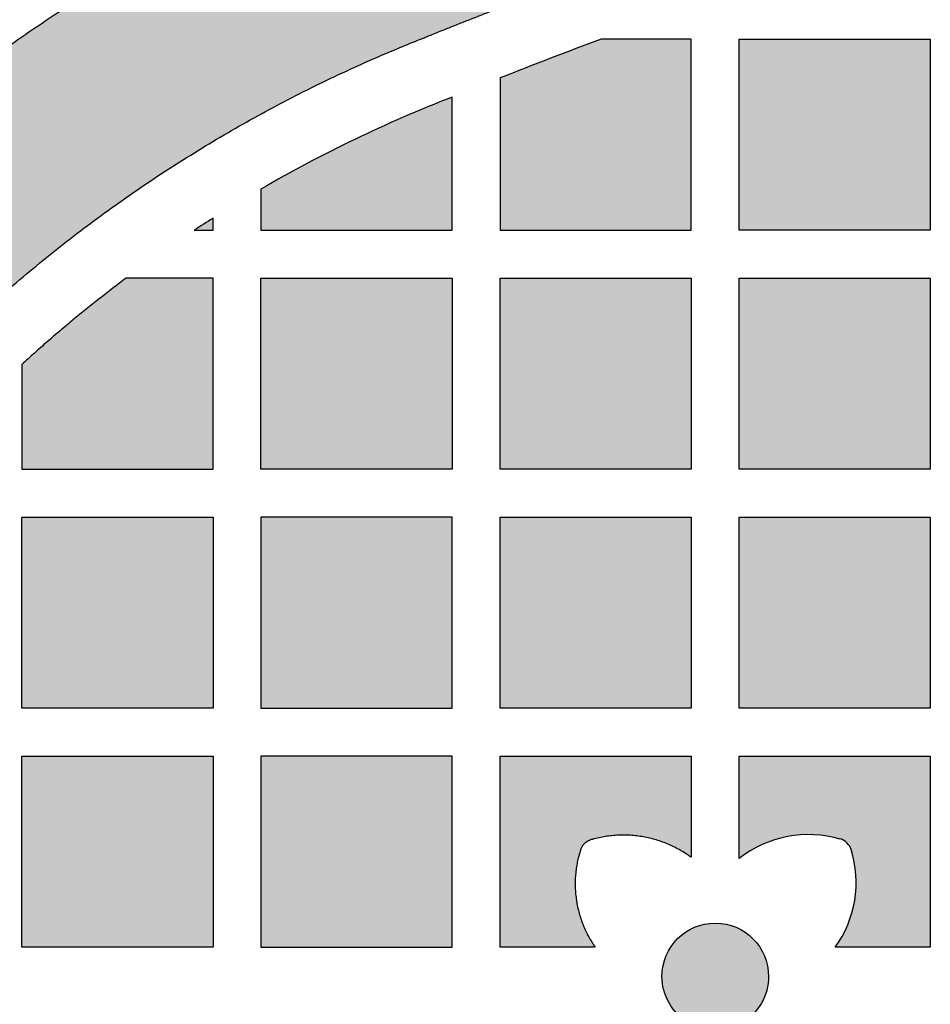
# Model space of a CAD drawing. Header units: millimetres. Extents: x -3873 to -97, y 912 to 4165.
# Tile 431 of 656: x -1848 to -1791, y 2907 to 2968. Entities that reach past the tile are written whole.
import ezdxf

# ---------------------------------------------------------------- set-up
doc = ezdxf.new("R2010")
doc.units = ezdxf.units.MM
doc.layers.add('pattern', color=7, linetype='Continuous', true_color=0x000000)

msp = doc.modelspace()

# ---------------------------------------------------------------- hatches: boundary and pattern name
at = {"layer": 'pattern'}
for points in [[(-1811.438, 2971.708), (-1828.127, 2978.1), (-1830.382, 2977.155), (-1832.618, 2976.154), (-1834.833, 2975.098), (-1837.026, 2973.988), (-1839.193, 2972.825), (-1841.334, 2971.608), (-1843.446, 2970.34), (-1845.528, 2969.021), (-1847.578, 2967.652), (-1849.593, 2966.235), (-1851.573, 2964.771), (-1853.515, 2963.261), (-1855.418, 2961.706), (-1857.281, 2960.109), (-1859.102, 2958.47), (-1860.879, 2956.792), (-1862.015, 2955.67), (-1863.13, 2954.523), (-1864.222, 2953.353), (-1865.291, 2952.158), (-1866.336, 2950.941), (-1867.356, 2949.702), (-1868.351, 2948.441), (-1869.32, 2947.16), (-1870.262, 2945.859), (-1871.176, 2944.539), (-1872.063, 2943.201), (-1872.922, 2941.846), (-1873.751, 2940.475), (-1874.551, 2939.088), (-1875.322, 2937.687), (-1876.062, 2936.272), (-1876.844, 2934.681), (-1877.581, 2933.061), (-1878.273, 2931.413), (-1878.917, 2929.74), (-1879.512, 2928.043), (-1880.059, 2926.324), (-1880.555, 2924.586), (-1880.999, 2922.831), (-1881.393, 2921.061), (-1881.734, 2919.278), (-1882.023, 2917.485), (-1882.259, 2915.685), (-1882.442, 2913.879), (-1882.572, 2912.071), (-1882.65, 2910.262), (-1882.676, 2908.454), (-1882.652, 2906.647), (-1882.575, 2904.838), (-1882.446, 2903.029), (-1882.265, 2901.223), (-1882.03, 2899.423), (-1881.743, 2897.63), (-1881.404, 2895.847), (-1881.012, 2894.077), (-1880.569, 2892.321), (-1880.074, 2890.582), (-1879.529, 2888.863), (-1878.935, 2887.165), (-1878.293, 2885.491), (-1877.603, 2883.843), (-1876.867, 2882.222), (-1876.086, 2880.631), (-1875.347, 2879.216), (-1874.578, 2877.814), (-1873.779, 2876.426), (-1872.951, 2875.054), (-1872.094, 2873.698), (-1871.208, 2872.359), (-1870.294, 2871.039), (-1869.354, 2869.737), (-1868.386, 2868.455), (-1867.392, 2867.193), (-1866.373, 2865.953), (-1865.329, 2864.735), (-1864.261, 2863.54), (-1863.17, 2862.368), (-1862.057, 2861.221), (-1860.921, 2860.098), (-1859.145, 2858.418), (-1857.326, 2856.778), (-1855.464, 2855.179), (-1853.563, 2853.623), (-1851.622, 2852.111), (-1849.643, 2850.645), (-1847.629, 2849.226), (-1845.581, 2847.855), (-1843.5, 2846.534), (-1841.389, 2845.264), (-1839.249, 2844.046), (-1837.083, 2842.88), (-1834.891, 2841.769), (-1832.677, 2840.711), (-1830.442, 2839.708), (-1828.188, 2838.762), (-1811.493, 2845.139), (-1823.672, 2849.879), (-1825.662, 2850.715), (-1827.635, 2851.601), (-1829.59, 2852.534), (-1831.525, 2853.516), (-1833.438, 2854.545), (-1835.327, 2855.621), (-1837.191, 2856.742), (-1839.028, 2857.908), (-1840.837, 2859.118), (-1842.615, 2860.371), (-1844.362, 2861.665), (-1846.075, 2863), (-1847.754, 2864.374), (-1849.398, 2865.786), (-1851.004, 2867.234), (-1852.572, 2868.717), (-1853.532, 2869.666), (-1854.473, 2870.636), (-1855.396, 2871.627), (-1856.299, 2872.637), (-1857.181, 2873.667), (-1858.043, 2874.716), (-1858.883, 2875.782), (-1859.701, 2876.866), (-1860.496, 2877.967), (-1861.269, 2879.083), (-1862.017, 2880.215), (-1862.742, 2881.361), (-1863.442, 2882.521), (-1864.118, 2883.694), (-1864.768, 2884.88), (-1865.393, 2886.076), (-1866.019, 2887.352), (-1866.609, 2888.652), (-1867.162, 2889.975), (-1867.677, 2891.318), (-1868.153, 2892.682), (-1868.59, 2894.063), (-1868.986, 2895.46), (-1869.341, 2896.872), (-1869.655, 2898.295), (-1869.928, 2899.73), (-1870.158, 2901.173), (-1870.346, 2902.622), (-1870.492, 2904.077), (-1870.595, 2905.534), (-1870.657, 2906.992), (-1870.676, 2908.449), (-1870.655, 2909.906), (-1870.593, 2911.364), (-1870.488, 2912.821), (-1870.341, 2914.276), (-1870.152, 2915.725), (-1869.92, 2917.168), (-1869.647, 2918.602), (-1869.331, 2920.025), (-1868.975, 2921.437), (-1868.577, 2922.833), (-1868.139, 2924.214), (-1867.662, 2925.577), (-1867.145, 2926.921), (-1866.591, 2928.243), (-1866, 2929.542), (-1865.373, 2930.817), (-1864.748, 2932.013), (-1864.096, 2933.198), (-1863.42, 2934.37), (-1862.718, 2935.53), (-1861.993, 2936.676), (-1861.243, 2937.807), (-1860.47, 2938.923), (-1859.673, 2940.022), (-1858.854, 2941.106), (-1858.013, 2942.171), (-1857.151, 2943.219), (-1856.268, 2944.248), (-1855.364, 2945.258), (-1854.44, 2946.248), (-1853.498, 2947.217), (-1852.537, 2948.165), (-1850.968, 2949.647), (-1849.36, 2951.094), (-1847.716, 2952.504), (-1846.036, 2953.877), (-1844.321, 2955.21), (-1842.573, 2956.503), (-1840.794, 2957.754), (-1838.984, 2958.962), (-1837.146, 2960.127), (-1835.281, 2961.247), (-1833.391, 2962.321), (-1831.477, 2963.348), (-1829.542, 2964.328), (-1827.586, 2965.26), (-1825.612, 2966.143), (-1823.621, 2966.978)], [(-1811.649, 2967.242), (-1818.002, 2964.798), (-1818.002, 2955.242), (-1806.002, 2955.242), (-1806.002, 2967.242)], [(-1791.002, 2955.242), (-1803.002, 2955.242), (-1803.002, 2967.242), (-1791.002, 2967.242)], [(-1821.002, 2963.597), (-1822.548, 2962.979), (-1824.082, 2962.33), (-1825.604, 2961.652), (-1827.113, 2960.944), (-1828.608, 2960.207), (-1830.089, 2959.442), (-1831.553, 2958.649), (-1833.002, 2957.828), (-1833.002, 2955.242), (-1821.002, 2955.242)], [(-1837.186, 2955.242), (-1836.002, 2955.242), (-1836.002, 2956.007)], [(-1848.002, 2946.823), (-1848.002, 2940.242), (-1836.002, 2940.242), (-1836.002, 2952.242), (-1841.458, 2952.242), (-1843.143, 2950.948), (-1844.797, 2949.613), (-1846.417, 2948.237)], [(-1821.002, 2940.242), (-1833.002, 2940.242), (-1833.002, 2952.242), (-1821.002, 2952.242)], [(-1818.002, 2952.242), (-1806.002, 2952.242), (-1806.002, 2940.242), (-1818.002, 2940.242)], [(-1791.002, 2940.242), (-1803.002, 2940.242), (-1803.002, 2952.242), (-1791.002, 2952.242)], [(-1848.002, 2937.242), (-1836.002, 2937.242), (-1836.002, 2925.242), (-1848.002, 2925.242)], [(-1821.002, 2925.242), (-1821.002, 2937.242), (-1833.002, 2937.242), (-1833.002, 2925.242)], [(-1806.002, 2925.242), (-1818.002, 2925.242), (-1818.002, 2937.242), (-1806.002, 2937.242)], [(-1791.002, 2925.242), (-1803.002, 2925.242), (-1803.002, 2937.242), (-1791.002, 2937.242)], [(-1848.002, 2922.242), (-1836.002, 2922.242), (-1836.002, 2910.242), (-1848.002, 2910.242)], [(-1821.002, 2910.242), (-1821.002, 2922.242), (-1833.002, 2922.242), (-1833.002, 2910.242)], [(-1806.002, 2915.89), (-1806.165, 2916.006), (-1806.332, 2916.118), (-1806.503, 2916.225), (-1806.678, 2916.329), (-1806.857, 2916.428), (-1807.039, 2916.522), (-1807.225, 2916.612), (-1807.414, 2916.696), (-1807.606, 2916.775), (-1807.801, 2916.849), (-1807.998, 2916.917), (-1808.197, 2916.98), (-1808.399, 2917.037), (-1808.602, 2917.089), (-1808.807, 2917.134), (-1809.014, 2917.173), (-1809.221, 2917.207), (-1809.429, 2917.234), (-1809.638, 2917.255), (-1809.847, 2917.271), (-1810.056, 2917.28), (-1810.265, 2917.283), (-1810.473, 2917.28), (-1810.68, 2917.271), (-1810.887, 2917.256), (-1811.092, 2917.236), (-1811.295, 2917.209), (-1811.497, 2917.177), (-1811.697, 2917.14), (-1811.895, 2917.097), (-1812.09, 2917.049), (-1812.283, 2916.996), (-1812.311, 2916.987), (-1812.339, 2916.978), (-1812.367, 2916.967), (-1812.395, 2916.956), (-1812.422, 2916.944), (-1812.45, 2916.93), (-1812.477, 2916.916), (-1812.504, 2916.901), (-1812.53, 2916.886), (-1812.556, 2916.869), (-1812.581, 2916.851), (-1812.606, 2916.833), (-1812.631, 2916.814), (-1812.655, 2916.794), (-1812.678, 2916.773), (-1812.701, 2916.752), (-1812.723, 2916.73), (-1812.744, 2916.707), (-1812.765, 2916.684), (-1812.785, 2916.66), (-1812.804, 2916.635), (-1812.822, 2916.61), (-1812.839, 2916.585), (-1812.856, 2916.559), (-1812.871, 2916.532), (-1812.886, 2916.506), (-1812.9, 2916.479), (-1812.913, 2916.451), (-1812.925, 2916.424), (-1812.936, 2916.396), (-1812.946, 2916.368), (-1812.956, 2916.341), (-1813.012, 2916.156), (-1813.064, 2915.968), (-1813.11, 2915.778), (-1813.152, 2915.585), (-1813.188, 2915.391), (-1813.218, 2915.194), (-1813.243, 2914.996), (-1813.262, 2914.797), (-1813.276, 2914.596), (-1813.284, 2914.395), (-1813.286, 2914.193), (-1813.282, 2913.99), (-1813.272, 2913.788), (-1813.256, 2913.585), (-1813.234, 2913.383), (-1813.206, 2913.181), (-1813.173, 2912.981), (-1813.133, 2912.781), (-1813.088, 2912.583), (-1813.036, 2912.387), (-1812.98, 2912.192), (-1812.917, 2912), (-1812.85, 2911.81), (-1812.777, 2911.623), (-1812.699, 2911.438), (-1812.616, 2911.257), (-1812.528, 2911.079), (-1812.435, 2910.904), (-1812.338, 2910.733), (-1812.237, 2910.565), (-1812.132, 2910.401), (-1812.023, 2910.242), (-1818.002, 2910.242), (-1818.002, 2922.242), (-1806.002, 2922.242)], [(-1796.981, 2910.242), (-1796.868, 2910.401), (-1796.759, 2910.564), (-1796.655, 2910.732), (-1796.555, 2910.903), (-1796.459, 2911.078), (-1796.368, 2911.257), (-1796.281, 2911.438), (-1796.2, 2911.623), (-1796.124, 2911.811), (-1796.053, 2912.002), (-1795.988, 2912.195), (-1795.928, 2912.391), (-1795.874, 2912.588), (-1795.826, 2912.788), (-1795.784, 2912.989), (-1795.748, 2913.191), (-1795.718, 2913.394), (-1795.694, 2913.597), (-1795.676, 2913.802), (-1795.664, 2914.006), (-1795.658, 2914.21), (-1795.658, 2914.414), (-1795.664, 2914.618), (-1795.676, 2914.82), (-1795.694, 2915.021), (-1795.718, 2915.221), (-1795.747, 2915.42), (-1795.782, 2915.616), (-1795.823, 2915.81), (-1795.868, 2916.002), (-1795.919, 2916.192), (-1795.975, 2916.379), (-1795.984, 2916.407), (-1795.995, 2916.435), (-1796.006, 2916.463), (-1796.018, 2916.491), (-1796.031, 2916.518), (-1796.045, 2916.546), (-1796.06, 2916.573), (-1796.075, 2916.599), (-1796.092, 2916.626), (-1796.109, 2916.651), (-1796.128, 2916.677), (-1796.147, 2916.702), (-1796.167, 2916.726), (-1796.188, 2916.749), (-1796.209, 2916.772), (-1796.231, 2916.795), (-1796.254, 2916.816), (-1796.278, 2916.837), (-1796.302, 2916.857), (-1796.327, 2916.877), (-1796.352, 2916.895), (-1796.378, 2916.913), (-1796.404, 2916.93), (-1796.431, 2916.946), (-1796.458, 2916.961), (-1796.485, 2916.975), (-1796.513, 2916.988), (-1796.541, 2917), (-1796.569, 2917.011), (-1796.597, 2917.022), (-1796.626, 2917.031), (-1796.654, 2917.04), (-1796.85, 2917.093), (-1797.048, 2917.141), (-1797.249, 2917.183), (-1797.452, 2917.22), (-1797.657, 2917.251), (-1797.863, 2917.276), (-1798.072, 2917.295), (-1798.282, 2917.308), (-1798.492, 2917.315), (-1798.704, 2917.316), (-1798.916, 2917.31), (-1799.128, 2917.298), (-1799.34, 2917.28), (-1799.552, 2917.256), (-1799.763, 2917.225), (-1799.973, 2917.188), (-1800.182, 2917.145), (-1800.389, 2917.095), (-1800.595, 2917.04), (-1800.799, 2916.978), (-1801.001, 2916.911), (-1801.199, 2916.837), (-1801.396, 2916.758), (-1801.589, 2916.674), (-1801.779, 2916.584), (-1801.965, 2916.489), (-1802.148, 2916.39), (-1802.327, 2916.285), (-1802.502, 2916.176), (-1802.673, 2916.062), (-1802.84, 2915.945), (-1803.002, 2915.823), (-1803.002, 2922.242), (-1791.002, 2922.242), (-1791.002, 2910.242)], [(-1801.151, 2908.416), (-1801.152, 2908.342), (-1801.155, 2908.267), (-1801.159, 2908.191), (-1801.165, 2908.115), (-1801.173, 2908.039), (-1801.183, 2907.962), (-1801.194, 2907.885), (-1801.208, 2907.807), (-1801.223, 2907.73), (-1801.24, 2907.652), (-1801.26, 2907.574), (-1801.281, 2907.496), (-1801.305, 2907.418), (-1801.33, 2907.34), (-1801.358, 2907.262), (-1801.387, 2907.185), (-1801.419, 2907.108), (-1801.453, 2907.031), (-1801.488, 2906.955), (-1801.526, 2906.88), (-1801.566, 2906.805), (-1801.608, 2906.731), (-1801.652, 2906.658), (-1801.698, 2906.586), (-1801.746, 2906.515), (-1801.796, 2906.445), (-1801.847, 2906.376), (-1801.901, 2906.308), (-1801.956, 2906.242), (-1802.014, 2906.177), (-1802.072, 2906.114), (-1802.133, 2906.052), (-1802.195, 2905.991), (-1802.259, 2905.933), (-1802.324, 2905.876), (-1802.39, 2905.82), (-1802.458, 2905.767), (-1802.527, 2905.715), (-1802.597, 2905.665), (-1802.668, 2905.618), (-1802.74, 2905.572), (-1802.813, 2905.528), (-1802.887, 2905.486), (-1802.962, 2905.446), (-1803.038, 2905.409), (-1803.114, 2905.373), (-1803.19, 2905.339), (-1803.267, 2905.308), (-1803.345, 2905.278), (-1803.422, 2905.251), (-1803.5, 2905.226), (-1803.578, 2905.202), (-1803.656, 2905.181), (-1803.734, 2905.162), (-1803.812, 2905.145), (-1803.89, 2905.129), (-1803.968, 2905.116), (-1804.045, 2905.105), (-1804.122, 2905.095), (-1804.198, 2905.087), (-1804.274, 2905.081), (-1804.35, 2905.077), (-1804.425, 2905.075), (-1804.499, 2905.074), (-1804.573, 2905.075), (-1804.648, 2905.078), (-1804.723, 2905.082), (-1804.799, 2905.088), (-1804.876, 2905.096), (-1804.953, 2905.105), (-1805.03, 2905.117), (-1805.107, 2905.13), (-1805.185, 2905.146), (-1805.263, 2905.163), (-1805.341, 2905.183), (-1805.419, 2905.204), (-1805.497, 2905.227), (-1805.575, 2905.253), (-1805.652, 2905.28), (-1805.73, 2905.31), (-1805.807, 2905.342), (-1805.883, 2905.375), (-1805.959, 2905.411), (-1806.035, 2905.449), (-1806.109, 2905.489), (-1806.183, 2905.531), (-1806.256, 2905.575), (-1806.329, 2905.621), (-1806.4, 2905.669), (-1806.47, 2905.719), (-1806.539, 2905.77), (-1806.606, 2905.824), (-1806.673, 2905.879), (-1806.738, 2905.936), (-1806.801, 2905.995), (-1806.863, 2906.056), (-1806.923, 2906.118), (-1806.982, 2906.181), (-1807.039, 2906.246), (-1807.094, 2906.313), (-1807.148, 2906.381), (-1807.199, 2906.45), (-1807.249, 2906.52), (-1807.297, 2906.591), (-1807.343, 2906.663), (-1807.387, 2906.736), (-1807.428, 2906.81), (-1807.468, 2906.885), (-1807.506, 2906.961), (-1807.542, 2907.037), (-1807.575, 2907.113), (-1807.607, 2907.19), (-1807.636, 2907.268), (-1807.664, 2907.345), (-1807.689, 2907.423), (-1807.712, 2907.501), (-1807.733, 2907.579), (-1807.753, 2907.657), (-1807.77, 2907.735), (-1807.785, 2907.813), (-1807.799, 2907.891), (-1807.81, 2907.968), (-1807.82, 2908.045), (-1807.827, 2908.121), (-1807.833, 2908.197), (-1807.837, 2908.273), (-1807.84, 2908.347), (-1807.841, 2908.422), (-1807.84, 2908.496), (-1807.837, 2908.571), (-1807.833, 2908.646), (-1807.827, 2908.722), (-1807.819, 2908.799), (-1807.809, 2908.876), (-1807.798, 2908.953), (-1807.784, 2909.03), (-1807.769, 2909.108), (-1807.751, 2909.186), (-1807.732, 2909.264), (-1807.711, 2909.342), (-1807.687, 2909.42), (-1807.662, 2909.498), (-1807.634, 2909.575), (-1807.605, 2909.653), (-1807.573, 2909.73), (-1807.539, 2909.806), (-1807.503, 2909.882), (-1807.466, 2909.958), (-1807.426, 2910.032), (-1807.384, 2910.106), (-1807.34, 2910.179), (-1807.294, 2910.251), (-1807.246, 2910.323), (-1807.196, 2910.393), (-1807.144, 2910.462), (-1807.091, 2910.529), (-1807.035, 2910.595), (-1806.978, 2910.66), (-1806.919, 2910.724), (-1806.859, 2910.786), (-1806.797, 2910.846), (-1806.733, 2910.905), (-1806.668, 2910.962), (-1806.602, 2911.017), (-1806.534, 2911.071), (-1806.465, 2911.122), (-1806.395, 2911.172), (-1806.324, 2911.22), (-1806.251, 2911.266), (-1806.178, 2911.309), (-1806.104, 2911.351), (-1806.029, 2911.391), (-1805.954, 2911.429), (-1805.878, 2911.465), (-1805.801, 2911.498), (-1805.724, 2911.53), (-1805.647, 2911.559), (-1805.569, 2911.587), (-1805.491, 2911.612), (-1805.413, 2911.635), (-1805.335, 2911.656), (-1805.257, 2911.676), (-1805.179, 2911.693), (-1805.102, 2911.708), (-1805.024, 2911.721), (-1804.947, 2911.733), (-1804.87, 2911.742), (-1804.793, 2911.75), (-1804.718, 2911.756), (-1804.642, 2911.76), (-1804.567, 2911.763), (-1804.493, 2911.763), (-1804.419, 2911.763), (-1804.344, 2911.76), (-1804.268, 2911.756), (-1804.192, 2911.75), (-1804.116, 2911.742), (-1804.039, 2911.732), (-1803.962, 2911.721), (-1803.884, 2911.707), (-1803.807, 2911.692), (-1803.729, 2911.674), (-1803.651, 2911.655), (-1803.573, 2911.634), (-1803.495, 2911.61), (-1803.417, 2911.585), (-1803.339, 2911.557), (-1803.262, 2911.528), (-1803.185, 2911.496), (-1803.108, 2911.462), (-1803.032, 2911.426), (-1802.957, 2911.388), (-1802.882, 2911.349), (-1802.808, 2911.307), (-1802.735, 2911.263), (-1802.663, 2911.217), (-1802.592, 2911.169), (-1802.522, 2911.119), (-1802.453, 2911.067), (-1802.385, 2911.014), (-1802.319, 2910.958), (-1802.254, 2910.901), (-1802.191, 2910.842), (-1802.129, 2910.782), (-1802.068, 2910.72), (-1802.01, 2910.656), (-1801.953, 2910.591), (-1801.897, 2910.525), (-1801.844, 2910.457), (-1801.792, 2910.388), (-1801.743, 2910.318), (-1801.695, 2910.247), (-1801.649, 2910.174), (-1801.605, 2910.101), (-1801.563, 2910.027), (-1801.524, 2909.952), (-1801.486, 2909.877), (-1801.45, 2909.801), (-1801.416, 2909.724), (-1801.385, 2909.647), (-1801.355, 2909.57), (-1801.328, 2909.492), (-1801.303, 2909.414), (-1801.279, 2909.336), (-1801.258, 2909.258), (-1801.239, 2909.18), (-1801.222, 2909.102), (-1801.206, 2909.024), (-1801.193, 2908.947), (-1801.182, 2908.87), (-1801.172, 2908.793), (-1801.164, 2908.716), (-1801.159, 2908.64), (-1801.154, 2908.565), (-1801.152, 2908.49)]]:
    msp.add_hatch(color=256, dxfattribs=at).paths.add_polyline_path(points, flags=0)

# ---------------------------------------------------------------- linework, layer by layer
for p, q in [((-1836.002, 2952.242), (-1841.458, 2952.242)), ((-1836.002, 2940.242), (-1836.002, 2952.242)), ((-1848.002, 2940.242), (-1836.002, 2940.242)), ((-1818.002, 2910.242), (-1818.002, 2922.242)), ((-1818.002, 2922.242), (-1806.002, 2922.242)), ((-1812.023, 2910.242), (-1818.002, 2910.242))]:
    msp.add_line(p, q, dxfattribs=at)
for points in [[(-1818.002, 2964.798), (-1818.002, 2955.242), (-1806.002, 2955.242), (-1806.002, 2967.242), (-1811.649, 2967.242)], [(-1833.002, 2957.828), (-1833.002, 2955.242), (-1821.002, 2955.242), (-1821.002, 2963.597)], [(-1837.186, 2955.242), (-1836.002, 2955.242), (-1836.002, 2956.007)], [(-1803.002, 2915.823), (-1803.002, 2922.242), (-1791.002, 2922.242), (-1791.002, 2910.242), (-1796.981, 2910.242)]]:
    msp.add_lwpolyline(points, dxfattribs=at)
for points in [[(-1791.002, 2955.242), (-1803.002, 2955.242), (-1803.002, 2967.242), (-1791.002, 2967.242)], [(-1821.002, 2940.242), (-1833.002, 2940.242), (-1833.002, 2952.242), (-1821.002, 2952.242)], [(-1818.002, 2952.242), (-1806.002, 2952.242), (-1806.002, 2940.242), (-1818.002, 2940.242)], [(-1791.002, 2940.242), (-1803.002, 2940.242), (-1803.002, 2952.242), (-1791.002, 2952.242)], [(-1848.002, 2937.242), (-1836.002, 2937.242), (-1836.002, 2925.242), (-1848.002, 2925.242)], [(-1821.002, 2925.242), (-1821.002, 2937.242), (-1833.002, 2937.242), (-1833.002, 2925.242)], [(-1806.002, 2925.242), (-1818.002, 2925.242), (-1818.002, 2937.242), (-1806.002, 2937.242)], [(-1791.002, 2925.242), (-1803.002, 2925.242), (-1803.002, 2937.242), (-1791.002, 2937.242)], [(-1848.002, 2922.242), (-1836.002, 2922.242), (-1836.002, 2910.242), (-1848.002, 2910.242)], [(-1821.002, 2910.242), (-1821.002, 2922.242), (-1833.002, 2922.242), (-1833.002, 2910.242)]]:
    msp.add_lwpolyline(points, close=True, dxfattribs=at)
for centre, radius, start, end in [((-1656.013, 2553.205), 442.322, 110.60115, 111.48287), ((-1789.645, 2883.008), 86.475, 111.2609, 120.09144), ((-1789.645, 2883.008), 86.475, 122.4169, 123.35096), ((-1798.624, 2910.152), 7.164, 74.03679, 127.66605), ((-1796.929, 2916.079), 1, 17.45895, 74.03678), ((-1802.561, 2914.307), 6.904, 323.92816, 17.45893)]:
    msp.add_arc(centre, radius, start, end, dxfattribs=at)
at = {"layer": 'pattern', "extrusion": (0, 0, -1)}
for start, end in [(0.04993, 180.04993), (180.04993, 0.04993)]:
    msp.add_arc((1804.496, 2908.419), 3.345, start, end, dxfattribs=at)
at = {"layer": 'pattern'}
for points, weights, knots in [([(-1828.127, 2978.1), (-1846.572, 2970.626), (-1860.879, 2956.792), (-1870.181, 2947.797), (-1876.062, 2936.272), (-1882.676, 2923.311), (-1882.676, 2908.454)], [1, 0.981658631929, 1, 0.986392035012, 1, 0.972296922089, 1], [-797.099728, -797.099728, -797.099728, -757.786115, -757.786115, -732.143656, -732.143656, -703.584068, -703.584068, -703.584068]), ([(-1870.676, 2908.449), (-1870.675, 2920.429), (-1865.373, 2930.817), (-1860.401, 2940.561), (-1852.537, 2948.165), (-1839.906, 2960.379), (-1823.621, 2966.978), (-1817.564, 2969.432), (-1811.438, 2971.708)], [1, 0.972308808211, 1, 0.986392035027, 1, 0.98165863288, 1, 0.999892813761, 1], [-499.846142, -499.846142, -499.846142, -476.953856, -476.953856, -455.27524, -455.27524, -420.565339, -420.565339, -407.495595, -407.495595, -407.495595]), ([(-1806.002, 2915.89), (-1808.87, 2917.988), (-1812.283, 2916.996), (-1812.793, 2916.847), (-1812.956, 2916.341), (-1814.007, 2913.059), (-1812.023, 2910.242)], [1, 0.897307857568, 1, 0.882830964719, 1, 0.895247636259, 1], [0, 0, 0, 6.604869, 6.604869, 7.58275, 7.58275, 13.977417, 13.977417, 13.977417]), ([(-1882.676, 2908.454), (-1882.689, 2893.597), (-1876.086, 2880.631), (-1870.215, 2869.101), (-1860.921, 2860.098), (-1846.627, 2846.251), (-1828.188, 2838.762)], [1, 0.972296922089, 1, 0.986392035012, 1, 0.981658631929, 1], [-703.584068, -703.584068, -703.584068, -675.024479, -675.024479, -649.38202, -649.38202, -610.068407, -610.068407, -610.068407]), ([(-1811.493, 2845.139), (-1817.617, 2847.42), (-1823.672, 2849.879), (-1839.951, 2856.492), (-1852.572, 2868.717), (-1860.429, 2876.328), (-1865.393, 2886.076), (-1870.685, 2896.469), (-1870.676, 2908.449)], [1, 0.999892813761, 1, 0.98165863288, 1, 0.986392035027, 1, 0.972308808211, 1], [-592.196689, -592.196689, -592.196689, -579.126944, -579.126944, -544.417043, -544.417043, -522.738427, -522.738427, -499.846142, -499.846142, -499.846142])]:
    msp.add_rational_spline(points, weights, degree=2, knots=knots, dxfattribs=at)
msp.add_rational_spline([(-1841.458, 2952.242), (-1844.863, 2949.693), (-1848.002, 2946.823)], [1, 0.998792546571, 1], degree=2, dxfattribs=at)
for points in [[(-1848.002, 2946.823), (-1848.002, 2943.523), (-1848.002, 2940.242)], [(-1806.002, 2922.242), (-1806.002, 2919.062), (-1806.002, 2915.89)]]:
    msp.add_open_spline(points, degree=2, dxfattribs=at)

doc.saveas('drawing.dxf')
